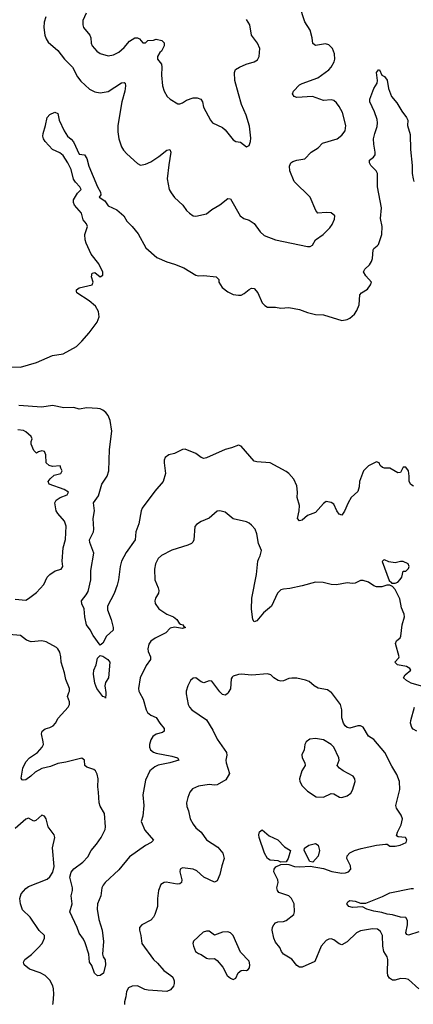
# Model space of a CAD drawing. Header units: inches. Extents: x 2001573 to 2220545, y 644482 to 846830.
# Tile 303 of 656: x 2043403 to 2046367, y 747653 to 755068. Entities that reach past the tile are written whole.
import ezdxf

# ---------------------------------------------------------------- set-up
doc = ezdxf.new("R2010")
doc.units = ezdxf.units.IN
doc.header["$MEASUREMENT"] = 0
doc.layers.add('C0744', color=7, linetype='Continuous')
doc.layers.add('C0745', color=7, linetype='Continuous')

msp = doc.modelspace()

# ---------------------------------------------------------------- linework, layer by layer
at = {"layer": 'C0744', "color": 5}
for points, elevation in [([(2044305, 750000), (2044332.8, 749950), (2044355, 749870), (2044366.4, 749850), (2044390, 749831), (2044432, 749812), (2044458.9, 749770), (2044492.3, 749730), (2044491.6, 749710), (2044479.2, 749700.8), (2044430, 749686.8), (2044404.6, 749670), (2044390, 749645.4), (2044380.9, 749610), (2044380.1, 749590), (2044387.2, 749570), (2044410, 749551.8), (2044430, 749544.5), (2044550, 749522), (2044590.5, 749510), (2044600.7, 749490), (2044533, 749470), (2044447.2, 749452.8), (2044419.9, 749440.1), (2044383.8, 749410), (2044350, 749340.5), (2044330.8, 749230), (2044336.8, 749150), (2044330.4, 749070), (2044317.4, 749030), (2044345, 748965), (2044411.4, 748888.6), (2044393.4, 748870), (2044350, 748847.9), (2044230, 748762.2), (2044150, 748665.4), (2044047.3, 748570), (2044030.7, 748550), (2044022, 748530), (2044014, 748470), (2043990.3, 748410), (2043986.4, 748370), (2044000.3, 748290), (2044023.6, 748210), (2044034.8, 748125.2), (2044027.7, 748030), (2044033, 748010), (2044046.9, 747986.9), (2044050.3, 747950.3), (2044033.7, 747886.3), (2044010, 747869), (2043990, 747866), (2043967.2, 747887.2), (2043945.2, 747945.2), (2043929.6, 747970), (2043923, 748030), (2043895.7, 748115.7), (2043882.9, 748142.9), (2043850, 748189.5), (2043836.3, 748230), (2043779.6, 748350), (2043797.7, 748410), (2043789.8, 748470), (2043800.3, 748510), (2043800.7, 748530), (2043780.3, 748610), (2043790, 748648.4), (2043810, 748672.8), (2043877.5, 748722.5), (2043916, 748764), (2043941.8, 748810), (2043982, 748858), (2044016.5, 748910), (2044046.4, 748970), (2044049.7, 748990), (2044040.7, 749090), (2044010, 749143.7), (2044001, 749170), (2043997.7, 749250), (2043991.1, 749290), (2043994, 749350), (2043985.9, 749385.9), (2043973.3, 749410), (2043960.4, 749420.4), (2043910, 749438.4), (2043892.7, 749450), (2043891.7, 749491.7), (2043870, 749505.2), (2043750, 749475.9), (2043690, 749466.8), (2043635.7, 749444.3), (2043570, 749427.7), (2043519, 749401), (2043488.2, 749370), (2043450, 749342.4), (2043430, 749339.5), (2043422.4, 749342.4), (2043415.1, 749355.1), (2043426.8, 749430), (2043450, 749478.7), (2043476.3, 749510), (2043536.3, 749550), (2043573.6, 749590), (2043581.3, 749610), (2043581.1, 749630), (2043566.2, 749690), (2043571.3, 749710), (2043594, 749726), (2043630, 749736.3), (2043655.3, 749750), (2043673.2, 749770), (2043693.3, 749806.7), (2043768.7, 749890), (2043779.3, 749910), (2043778, 749930), (2043762.9, 749970), (2043773.6, 750000)], 340), ([(2044051, 750000), (2044052.7, 749987.3), (2044050, 749958), (2044046, 749966), (2044030, 749969.5), (2044007.5, 750000)], 320), ([(2044657, 750000), (2044657, 749990), (2044672.4, 749910), (2044681.3, 749890), (2044699.1, 749870), (2044810, 749794), (2044856.7, 749716.7), (2044890, 749650.4), (2044959.3, 749550), (2044962, 749530), (2044955.2, 749490), (2044957.7, 749470), (2044982.8, 749390), (2044955.9, 749344.1), (2044890, 749306.3), (2044870, 749303.6), (2044830, 749307.8), (2044750, 749296), (2044704.1, 749275.9), (2044684.2, 749250), (2044668.7, 749210), (2044659.5, 749170), (2044661.4, 749141.4), (2044674.9, 749110), (2044687.4, 749050), (2044708.6, 749008.6), (2044730, 748982.6), (2044770.3, 748950), (2044810.2, 748890.2), (2044895.6, 748835.6), (2044934, 748790), (2044942.4, 748750), (2044924.3, 748695.7), (2044911, 748630), (2044890, 748582.9), (2044870, 748573.6), (2044791, 748611), (2044737.3, 748657.3), (2044710, 748669.7), (2044630, 748679.6), (2044610.8, 748670), (2044608.7, 748650), (2044623.1, 748590), (2044621.6, 748570), (2044610, 748560.5), (2044590, 748557.7), (2044507.3, 748572.7), (2044490, 748569.7), (2044466.2, 748553.8), (2044448.7, 748508.7), (2044441.7, 748450), (2044440.9, 748390), (2044420.3, 748330), (2044410.3, 748310), (2044390, 748285.6), (2044324, 748250), (2044306.4, 748230), (2044306, 748210), (2044316.4, 748170), (2044322.4, 748110), (2044410, 747990.3), (2044441.7, 747961.7), (2044488.2, 747908.2), (2044542.3, 747870), (2044555.7, 747855.7), (2044566.4, 747830), (2044567.5, 747810), (2044561.2, 747790), (2044538.7, 747761.3), (2044510, 747748.9), (2044370, 747758.2), (2044344.6, 747764.6), (2044289.1, 747790.9), (2044250, 747789.7), (2044223.6, 747776.4), (2044207.6, 747750), (2044202.7, 747710), (2044191.7, 747670), (2044191.7, 747650)], 360), ([(2044974.2, 750000), (2044970, 749992.3), (2044950, 749979.5), (2044930, 749986.6), (2044916.6, 750000)], 360), ([(2046408.3, 747770), (2046330, 747840.5), (2046310, 747845.4), (2046270, 747845.7), (2046230, 747835.4), (2046210, 747835.4), (2046187.3, 747850), (2046176.5, 747870), (2046171.8, 747891.8), (2046175, 747990), (2046169.9, 748010), (2046146.3, 748050), (2046138.4, 748090), (2046136.4, 748170), (2046121.4, 748201.4), (2046097.2, 748217.2), (2046058.8, 748221.2), (2045970, 748206.2), (2045940.3, 748190), (2045870, 748122.6), (2045830, 748101.1), (2045810, 748108.3), (2045770, 748138.2), (2045750, 748146), (2045730, 748144.1), (2045710, 748131.9), (2045672.6, 748090), (2045625.2, 747974.7), (2045530, 747932.1), (2045510, 747933.3), (2045490, 747945.4), (2045452.2, 747992.2), (2045389.7, 748029.7), (2045375.1, 748050), (2045361.6, 748081.6), (2045330, 748121.6), (2045316.8, 748150), (2045304.2, 748210), (2045307.5, 748232.5), (2045316.3, 748250), (2045330, 748264.9), (2045347.3, 748272.8), (2045390, 748276.5), (2045410, 748284.9), (2045466.6, 748330), (2045473.3, 748350), (2045469.7, 748410), (2045451, 748450), (2045429.3, 748470), (2045355.4, 748495.4), (2045344.2, 748510), (2045339.7, 748530), (2045349.7, 748570), (2045346.9, 748590), (2045317.4, 748650), (2045318.4, 748670), (2045332.8, 748687.2), (2045370, 748705.5), (2045410, 748708.9), (2045430, 748706), (2045472, 748690), (2045512.4, 748687.6), (2045590, 748692), (2045690, 748674.9), (2045753.3, 748653.3), (2045830, 748640.9), (2045856.6, 748643.4), (2045879.3, 748650), (2045895.8, 748670), (2045895.1, 748695.1), (2045867.8, 748750), (2045870, 748771), (2045890, 748794.4), (2045924, 748810), (2045974.9, 748825.1), (2046090.3, 748850.3), (2046159.1, 748859.1), (2046170, 748858), (2046190, 748844.7), (2046230, 748844), (2046269.1, 748850.9), (2046313.2, 748870), (2046319, 748890), (2046308.9, 748908.9), (2046253.2, 748913.2), (2046242, 748922), (2046248, 748950), (2046276.7, 749003.3), (2046286.3, 749050), (2046276, 749076.1), (2046241, 749130), (2046236.9, 749150), (2046265.6, 749270), (2046263.1, 749330), (2046244.4, 749384.4), (2046206.1, 749446.1), (2046154, 749550), (2046070, 749647), (2046030, 749672.7), (2045990, 749739.3), (2045970, 749749.4), (2045950, 749749.4), (2045890, 749733.3), (2045870, 749736.3), (2045853.6, 749750), (2045841.1, 749770), (2045828.9, 749808.9), (2045828.4, 749870), (2045819.8, 749910), (2045750.3, 750000)], 360), ([(2046394, 749710), (2046365.7, 749725.7), (2046356.9, 749736.9), (2046346.6, 749770), (2046348, 749790), (2046377, 749890)], 340), ([(2043652.3, 747650), (2043655.6, 747664.4), (2043660.5, 747730), (2043658.3, 747770), (2043652.2, 747792.2), (2043630, 747835.1), (2043595.1, 747870), (2043558, 747890), (2043478, 747918), (2043437.6, 747950), (2043433, 747970), (2043441.6, 747990), (2043493.2, 748026.8), (2043542.6, 748077.4), (2043571.6, 748110), (2043591.1, 748151.1), (2043589.4, 748170), (2043550, 748209.5), (2043482.3, 748310), (2043424.5, 748364.5), (2043408.8, 748408.8), (2043403.4, 748450), (2043415, 748485), (2043450, 748524.4), (2043470, 748538.9), (2043610, 748595.3), (2043630, 748612.4), (2043653.4, 748646.6), (2043662, 748690), (2043649.7, 748830), (2043667.6, 748910), (2043663.6, 748930), (2043617.6, 748990), (2043603.6, 749050), (2043590, 749069.4), (2043570, 749077.6), (2043524.4, 749035.6), (2043510, 749032), (2043470, 749055.1), (2043450, 749047.6), (2043370, 748976.9)], 360), ([(2046410, 748199.6), (2046330, 748174), (2046319.5, 748179.5), (2046311.6, 748191.6), (2046324.2, 748250), (2046324.5, 748284.5), (2046310, 748306.3), (2046270, 748308.2), (2046210, 748326.6), (2046170, 748330.6), (2046130, 748344.3), (2046070, 748354), (2046017.2, 748370), (2045985.4, 748385.4), (2045910, 748380.5), (2045880.9, 748390), (2045867, 748410), (2045874.5, 748425.5), (2045890, 748434), (2045930.3, 748430.3), (2045970, 748415.5), (2046010, 748415.5), (2046135.2, 748464.8), (2046190, 748493.1), (2046350, 748525.3), (2046370, 748523.7)], 340)]:
    msp.add_lwpolyline(points, dxfattribs=dict(at, elevation=elevation))
for points, elevation in [([(2045630, 749653.7), (2045587.3, 749650), (2045560.7, 749630), (2045551, 749610), (2045546, 749570), (2045528, 749532), (2045530.7, 749510), (2045550.7, 749470), (2045553.4, 749450), (2045528.2, 749410), (2045510.4, 749350), (2045513, 749330), (2045530, 749299.1), (2045570, 749257.1), (2045634.9, 749214.9), (2045690, 749212.4), (2045750, 749239.3), (2045770, 749238), (2045812.5, 749212.5), (2045830, 749210.4), (2045870, 749223), (2045896.6, 749243.4), (2045910, 749264.7), (2045929.6, 749330), (2045926, 749350), (2045913.3, 749370), (2045839.7, 749410), (2045811.3, 749430), (2045794, 749450), (2045809.5, 749490.5), (2045806, 749510), (2045769.5, 749590), (2045749.6, 749610), (2045690, 749644.4)], 380), ([(2045370, 748722), (2045350, 748733.2), (2045290, 748739.3), (2045270, 748749.4), (2045247.8, 748790), (2045206, 748910), (2045204.5, 748930), (2045210, 748951.3), (2045230, 748966), (2045282.4, 748922.4), (2045347.3, 748890), (2045397.5, 748837.5), (2045442, 748810), (2045426, 748750), (2045410, 748726)], 360), ([(2045610, 748722), (2045589.1, 748729.1), (2045546, 748810), (2045547.3, 748827.3), (2045581.2, 748850), (2045630, 748863.8), (2045651.4, 748851.4), (2045661.3, 748810), (2045650, 748769)], 360), ([(2044810, 748204.4), (2044784.8, 748195.2), (2044710.9, 748129.1), (2044706.8, 748110), (2044710.8, 748090), (2044726.8, 748050), (2044750, 748034), (2044770, 748028.2), (2044810, 748000.4), (2044830, 747994.9), (2044870, 747996.3), (2044890, 747981.6), (2044933.5, 747933.5), (2044964.9, 747870), (2044990, 747848.8), (2045010, 747839.1), (2045029.6, 747850.4), (2045049.5, 747890), (2045070, 747907.3), (2045090, 747910.8), (2045110, 747906.8), (2045124.1, 747915.9), (2045133, 747927), (2045136.9, 747950), (2045130, 747977.2), (2045065.1, 748045.1), (2045010.9, 748170.9), (2044990.9, 748190.9), (2044970, 748197.7), (2044930, 748195.6), (2044870, 748173.3), (2044830, 748203)], 380)]:
    msp.add_lwpolyline(points, close=True, dxfattribs=dict(at, elevation=elevation))
at = {"layer": 'C0745', "color": 5}
for points, elevation in [([(2043598.9, 755090), (2043587.2, 755050), (2043584.2, 755010), (2043591.8, 754951.8), (2043602.6, 754922.6), (2043618.3, 754898.3), (2043690, 754835.8), (2043741.7, 754770), (2043799.6, 754710), (2043837.3, 754637.3), (2043863.6, 754603.6), (2043930, 754543.7), (2043970, 754524.9), (2044010, 754515.8), (2044070, 754526.5), (2044170, 754591.4), (2044190, 754594.9), (2044196.3, 754590), (2044200.3, 754570), (2044195.8, 754530), (2044172.2, 754450), (2044142.4, 754270), (2044142, 754222), (2044148.8, 754170), (2044168.8, 754110), (2044184.3, 754084.3), (2044210, 754057.1), (2044290, 753984.9), (2044313, 753973), (2044350, 753978.7), (2044390, 753998), (2044450, 754036.5), (2044510, 754086.4), (2044534, 754090), (2044541.3, 754070), (2044525.2, 753974.8), (2044514.9, 753870), (2044528.5, 753790), (2044542.7, 753762.8), (2044568.9, 753728.9), (2044632.1, 753672.1), (2044658.8, 753630), (2044682.8, 753610), (2044710, 753590.6), (2044730, 753588.4), (2044810, 753604.9), (2044850, 753639.3), (2044910, 753673.7), (2044970, 753721.6), (2044990, 753718), (2045063, 753590), (2045090, 753570.4), (2045130, 753559.1), (2045170, 753532.4), (2045212.9, 753470), (2045243.2, 753443.2), (2045330, 753410.2), (2045570, 753359.3), (2045590, 753360.7), (2045609.4, 753370.6), (2045629.7, 753410.4), (2045688.7, 753450), (2045738.6, 753501.4), (2045755.5, 753524.5), (2045775.1, 753564.9), (2045776, 753590), (2045750, 753613), (2045710, 753615.1), (2045649.4, 753610), (2045634, 753630), (2045591.6, 753730), (2045469.7, 753850), (2045438.7, 753930), (2045434.2, 753965.8), (2045445.2, 753990), (2045459.5, 754000.5), (2045489.6, 754010.4), (2045550, 754018.8), (2045599, 754070), (2045650, 754103.8), (2045682.8, 754137.2), (2045792.7, 754170), (2045830, 754199.3), (2045853.3, 754230), (2045860.4, 754270), (2045834.6, 754370), (2045810, 754415.1), (2045790, 754441.6), (2045770, 754458.7), (2045750, 754464.7), (2045690, 754459.2), (2045608.7, 754488.7), (2045490, 754482), (2045469.4, 754490), (2045458.7, 754510), (2045466, 754530), (2045510, 754576.9), (2045530, 754588), (2045649.6, 754630), (2045731.3, 754690), (2045750, 754710.4), (2045771, 754750), (2045776, 754770), (2045774.2, 754810), (2045758, 754850), (2045730, 754878.7), (2045705.8, 754885.8), (2045630, 754873.6), (2045610, 754889.4), (2045606, 754930), (2045589.8, 754990), (2045550.7, 755050.7), (2045510, 755174.5)], 340), ([(2043904.2, 755115.8), (2043878, 755062), (2043877.4, 755030), (2043883.6, 755010), (2043930.4, 754950), (2043939.3, 754930), (2043940.5, 754890), (2043948.2, 754870), (2043983.8, 754830), (2044010, 754812.2), (2044070, 754794.9), (2044110, 754802.6), (2044150, 754824.2), (2044190, 754857.6), (2044230, 754905.3), (2044270, 754930.5), (2044291, 754931), (2044304.7, 754924.7), (2044330, 754894), (2044350, 754894), (2044368.4, 754911.6), (2044410, 754914), (2044430, 754922), (2044474, 754910), (2044490, 754894), (2044491.3, 754870), (2044471.3, 754830), (2044459.6, 754820.4), (2044442, 754790), (2044442, 754770), (2044470, 754732), (2044473.7, 754710), (2044470.3, 754650), (2044478.4, 754570), (2044490.6, 754530), (2044514.8, 754490), (2044536, 754470), (2044594.4, 754434.4), (2044610, 754434), (2044630, 754440.7), (2044659.4, 754460.6), (2044710, 754480.2), (2044740.2, 754480.2), (2044767.7, 754470), (2044778.7, 754450), (2044787.9, 754407.9), (2044840.7, 754310), (2044856, 754290), (2044930, 754255.5), (2044950, 754238), (2045010, 754163), (2045030, 754150.6), (2045065.2, 754145.2), (2045110, 754110.8), (2045130, 754121), (2045140.7, 754150), (2045143.3, 754176.7), (2045133.8, 754266.2), (2045108.2, 754350), (2045072.6, 754430), (2045049.8, 754510), (2045023.6, 754610), (2045020.9, 754670), (2045027.9, 754692.1), (2045059.3, 754710), (2045107.5, 754732.5), (2045169.6, 754750.4), (2045194.9, 754765.1), (2045206, 754790), (2045212.3, 754850), (2045194.5, 754890), (2045148.3, 754950), (2045135.1, 755030), (2045110, 755068)], 360), ([(2043330, 752453.4), (2043409.3, 752450.7), (2043530, 752487.3), (2043650, 752538.8), (2043730, 752550.8), (2043830, 752607.3), (2043870, 752646.8), (2043926.6, 752710), (2043987, 752790), (2044001.6, 752830), (2043995.6, 752870), (2043974, 752910), (2043925.6, 752950), (2043834.5, 753010), (2043830, 753022), (2043830, 753032.4), (2043850, 753048.4), (2043949.2, 753070.8), (2043957.2, 753090), (2043944.5, 753130), (2043950, 753158), (2043970, 753164.7), (2044010, 753132), (2044030, 753144.7), (2044030, 753166), (2043998.7, 753230), (2043942.3, 753302.3), (2043904.4, 753384.4), (2043897.4, 753410), (2043894.5, 753450), (2043914, 753510), (2043906, 753530), (2043881.3, 753561.3), (2043867.6, 753610), (2043816.2, 753670), (2043809.5, 753690), (2043809.3, 753710), (2043839.5, 753760.5), (2043866, 753790), (2043857, 753810), (2043823.1, 753843.1), (2043807.7, 753867.7), (2043790, 753939), (2043765.1, 753990), (2043730, 754045.2), (2043704.2, 754064.2), (2043649.6, 754090), (2043594, 754150), (2043582.8, 754170), (2043577.8, 754190), (2043579.8, 754210), (2043598, 754270), (2043610, 754332), (2043630, 754354), (2043668.7, 754371.3), (2043690, 754362), (2043701, 754310), (2043738, 754230), (2043762.8, 754190), (2043790, 754168.4), (2043807.4, 754147.4), (2043850, 754054.8), (2043890, 754051), (2043910, 754022), (2043923.9, 753963.9), (2043987.9, 753807.9), (2044011.6, 753768.4), (2044014, 753750), (2044002, 753730), (2044043.5, 753703.5), (2044070, 753664.9), (2044135.1, 753635.1), (2044186.8, 753590), (2044210.5, 753550.5), (2044250, 753511), (2044295.1, 753455.1), (2044352.4, 753350), (2044435.6, 753275.6), (2044510, 753243.7), (2044570, 753227), (2044639.3, 753199.3), (2044730, 753144.4), (2044750, 753138.4), (2044790, 753140.4), (2044882, 753130), (2044902.8, 753110), (2044904, 753090), (2044927.7, 753050), (2044970, 753019.1), (2045010, 752998), (2045050, 752992.2), (2045070, 752994), (2045094.3, 753005.7), (2045130, 753035.5), (2045150, 753045.5), (2045170, 753043), (2045195.3, 753010), (2045230, 752934.8), (2045250, 752914.8), (2045270, 752902.8), (2045330, 752902), (2045370, 752895.5), (2045430, 752899.5), (2045470, 752893.7), (2045510, 752885.5), (2045570, 752863), (2045630, 752848.2), (2045690, 752846), (2045830, 752803.1), (2045869.6, 752810.4), (2045890, 752819.1), (2045925.2, 752850), (2045943.3, 752876.7), (2045958.7, 752921.3), (2045964.7, 752995.3), (2045976, 753010), (2046022.3, 753037.7), (2046045.6, 753070), (2046053.6, 753090), (2046010, 753138), (2045991.5, 753170), (2046002.9, 753190), (2046037.6, 753222.4), (2046053.6, 753246.4), (2046060.6, 753270), (2046065.8, 753334.2), (2046070, 753344), (2046096.1, 753363.9), (2046104.2, 753375.8), (2046131.3, 753450), (2046133.7, 753510), (2046119.2, 753570), (2046128.7, 753650), (2046097, 753810), (2046097.1, 753910), (2046087.7, 753930), (2046048, 753970), (2046036.2, 753990), (2046038, 754010), (2046067.9, 754032.1), (2046079.5, 754050), (2046081.3, 754070), (2046069.8, 754129.8), (2046068.2, 754170), (2046076.5, 754210), (2046096.1, 754263.9), (2046098.5, 754290), (2046095.2, 754315.2), (2046073.9, 754373.9), (2046038.9, 754450), (2046040.5, 754470), (2046069.2, 754550), (2046094, 754590), (2046098, 754610), (2046089.1, 754670.9), (2046106, 754690), (2046109.1, 754690.9), (2046112, 754690), (2046130.9, 754650.9), (2046150, 754641), (2046170, 754611.3), (2046179.3, 754550), (2046204, 754490), (2046242.5, 754442.5), (2046279.9, 754379.9), (2046317.1, 754330), (2046325.5, 754310), (2046324.4, 754270), (2046343.4, 754203.4), (2046346.7, 754090), (2046358.5, 753970), (2046358.5, 753910), (2046366, 753870), (2046372, 753850)], 320), ([(2046370, 751555.3), (2046347.5, 751567.5), (2046335.1, 751590), (2046337, 751630), (2046331.8, 751670), (2046310, 751697.2), (2046290, 751698), (2046270, 751658), (2046250, 751654), (2046190, 751689.5), (2046150, 751689.4), (2046134.5, 751694.5), (2046117.2, 751710), (2046109.3, 751729.3), (2046090, 751737.2), (2046030, 751707.7), (2045993.2, 751670), (2045962.2, 751590), (2045959.3, 751550), (2045950, 751514.5), (2045899.5, 751470), (2045876.5, 751430), (2045850, 751365.2), (2045830, 751336), (2045810, 751342.7), (2045791.8, 751370), (2045770, 751418), (2045750, 751431.5), (2045710, 751438), (2045690, 751425.2), (2045630, 751357.4), (2045570, 751334), (2045530, 751298), (2045510, 751293.6), (2045495.1, 751310), (2045507.5, 751370), (2045509.9, 751409.9), (2045492.3, 751470), (2045496.4, 751510), (2045490, 751557.2), (2045468.1, 751608.1), (2045430, 751649.6), (2045410, 751664.2), (2045290, 751731.1), (2045190, 751738.3), (2045170, 751744), (2045070, 751855.1), (2045050, 751864.7), (2044997.1, 751842.9), (2044950, 751829.9), (2044810, 751767.8), (2044790, 751764.2), (2044769.8, 751769.8), (2044730, 751800.3), (2044650, 751833.4), (2044630, 751831), (2044570, 751799.9), (2044527.3, 751790), (2044499.5, 751770), (2044492, 751750), (2044491.7, 751730), (2044500.9, 751650), (2044483.1, 751590), (2044421.7, 751518.3), (2044326.4, 751390), (2044318.7, 751370), (2044300.3, 751270), (2044278.9, 751210), (2044272.9, 751150), (2044204.5, 751055.5), (2044170.2, 750989.8), (2044158.8, 750950), (2044147.9, 750850), (2044136.9, 750810), (2044114.1, 750745.9), (2044064.2, 750650), (2044063.5, 750623.5), (2044091.3, 750550), (2044108.2, 750490), (2044107.7, 750470), (2044055.7, 750424.3), (2044030, 750371.3), (2044010, 750358.5), (2043955.3, 750430), (2043933.4, 750473.4), (2043906, 750510), (2043892.8, 750570), (2043889.8, 750630), (2043870, 750669.5), (2043869, 750690), (2043904.7, 750735.3), (2043919, 750761), (2043938.5, 750850), (2043939.8, 750920.2), (2043960.9, 751050), (2043931.3, 751130), (2043929.9, 751150), (2043958.1, 751210), (2043962.4, 751230), (2043957.1, 751310), (2043967.1, 751370), (2043959.2, 751430), (2043996.9, 751483.1), (2044020.8, 751570), (2044062.6, 751630), (2044073.6, 751670), (2044078.9, 751830), (2044096.3, 751970), (2044084.1, 752050), (2044070, 752086.8), (2044050.7, 752110.7), (2044030, 752127.2), (2044010, 752137), (2043990, 752139.5), (2043910, 752143.9), (2043850, 752134.6), (2043810, 752147.3), (2043734.4, 752145.6), (2043650, 752161.9), (2043570, 752148.8), (2043397.7, 752162.3)], 320), ([(2043370, 750703.1), (2043450, 750696.4), (2043470, 750708.4), (2043530, 750753), (2043585.7, 750814.3), (2043611.2, 750870), (2043629.7, 750890), (2043670, 750917.3), (2043714.5, 750930), (2043727.3, 750950), (2043724, 750990), (2043729.7, 751090.3), (2043747.7, 751152.3), (2043753.5, 751253.5), (2043741, 751290), (2043689.6, 751350), (2043678.4, 751370), (2043667.8, 751430), (2043678.7, 751450), (2043707.6, 751470), (2043759.5, 751490), (2043771.6, 751510), (2043737.6, 751530), (2043624.5, 751570), (2043617, 751590), (2043632, 751610), (2043662.8, 751637.2), (2043712.3, 751650), (2043723.7, 751670), (2043712.3, 751690), (2043708.4, 751708.4), (2043650, 751702), (2043626, 751710), (2043602.7, 751730), (2043599.5, 751790), (2043590, 751815.1), (2043570, 751822), (2043545.5, 751814.5), (2043530, 751802), (2043510, 751824), (2043489.3, 751870), (2043489.2, 751890), (2043497.2, 751910), (2043489.2, 751930), (2043450, 751963.7), (2043432.9, 751972.9), (2043390, 751978)], 340), ([(2046427.8, 750047.8), (2046350, 750071.5), (2046316, 750090), (2046293.2, 750110), (2046305.4, 750134.6), (2046349, 750170), (2046341.2, 750181.2), (2046316.5, 750196.5), (2046248, 750210), (2046229.2, 750230), (2046259, 750261), (2046262, 750270), (2046232.3, 750370), (2046241.2, 750390), (2046268.1, 750411.9), (2046274.5, 750425.5), (2046282.7, 750510), (2046300.7, 750570), (2046299.3, 750590), (2046279.6, 750639.6), (2046267, 750707), (2046230, 750775.3), (2046210, 750798), (2046190, 750808.7), (2046168.9, 750808.9), (2046130, 750797.2), (2046090, 750796), (2046070, 750803.7), (2046030, 750831.8), (2045990, 750845.1), (2045970, 750845.1), (2045930, 750825.1), (2045910, 750820.7), (2045870, 750826), (2045787.7, 750812.3), (2045750, 750814), (2045688.2, 750828.2), (2045630, 750831.1), (2045530, 750802.9), (2045437, 750783), (2045390, 750778.6), (2045370, 750772.8), (2045345.2, 750750), (2045300.2, 750650), (2045239, 750601), (2045190, 750541.6), (2045170, 750532.7), (2045159.6, 750550), (2045150, 750628), (2045152.1, 750710), (2045187.3, 750890), (2045197.7, 750990), (2045203, 751010), (2045215.1, 751030), (2045222.9, 751070), (2045202.3, 751122.2), (2045190, 751195.3), (2045177, 751230), (2045150, 751262), (2045130, 751276), (2045110, 751286), (2045010, 751309.4), (2044950, 751359.3), (2044910.7, 751369.3), (2044890, 751366), (2044830, 751312.7), (2044770.5, 751289.5), (2044733.7, 751266.3), (2044722.8, 751250), (2044715.5, 751150), (2044708.1, 751131.9), (2044698, 751122), (2044670.6, 751109.4), (2044550, 751073), (2044470, 751031.6), (2044446.7, 751010), (2044425.7, 750970), (2044419.5, 750930), (2044420.3, 750850), (2044446.9, 750790), (2044450.2, 750770), (2044447.6, 750750), (2044425.5, 750710), (2044421.6, 750690), (2044423.8, 750670), (2044450.4, 750630), (2044510, 750590.4), (2044561, 750570), (2044586, 750550), (2044603.5, 750523.5), (2044614.4, 750514.4), (2044631.3, 750510), (2044638, 750498), (2044651, 750490), (2044630, 750484), (2044570, 750494), (2044535.3, 750484.7), (2044504, 750450), (2044424, 750410), (2044391.7, 750388.3), (2044375.1, 750364.9), (2044368.5, 750330), (2044371.8, 750310), (2044388.7, 750270), (2044387, 750250), (2044356, 750204), (2044310.3, 750110), (2044297, 750030), (2044299.5, 750010), (2044305, 750000)], 340), ([(2043773.6, 750000), (2043777.2, 750010), (2043777.2, 750030), (2043750, 750098), (2043740.5, 750150), (2043716.4, 750230), (2043713.3, 750270), (2043704.4, 750304.4), (2043690.9, 750330.9), (2043680.1, 750340.1), (2043602.6, 750382.6), (2043570, 750389.7), (2043490, 750381.7), (2043455.6, 750395.6), (2043408.9, 750428.9), (2043322.8, 750437.2)], 340), ([(2044007.5, 750000), (2043985.3, 750030), (2043968.7, 750070), (2043959.8, 750139.7), (2043961.4, 750170), (2043979.8, 750210), (2043990, 750260.5), (2044010, 750279.2), (2044030, 750274.2), (2044067.3, 750250), (2044082, 750230), (2044070.7, 750110), (2044050, 750075.3), (2044044.4, 750050), (2044051, 750000)], 320), ([(2045750.3, 750000), (2045750, 750000.4), (2045721.7, 750021.7), (2045650, 750033), (2045621.1, 750050), (2045582.8, 750082.8), (2045554.3, 750094.3), (2045490, 750108.9), (2045451.3, 750108.7), (2045430, 750106), (2045390, 750087.6), (2045370, 750086.6), (2045349.3, 750090), (2045317, 750110), (2045294.3, 750134.3), (2045270, 750140.9), (2045150.4, 750130.4), (2045070, 750139.6), (2045050, 750137.2), (2045010, 750124), (2045002.5, 750117.5), (2044996.3, 750103.7), (2044990, 750029.2), (2044974.2, 750000)], 360), ([(2044916.6, 750000), (2044910, 750006.6), (2044850, 750085.2), (2044830, 750089.3), (2044790, 750074.5), (2044770, 750080.9), (2044730, 750112.4), (2044710, 750109.5), (2044690, 750092), (2044668.7, 750050), (2044657, 750010), (2044657, 750000)], 360)]:
    msp.add_lwpolyline(points, dxfattribs=dict(at, elevation=elevation))
at = {"layer": 'C0745', "color": 5, "elevation": 340}
msp.add_lwpolyline([(2046150, 750999), (2046143.5, 750996.5), (2046132.7, 750987.3), (2046184.9, 750844.9), (2046202, 750830), (2046203.6, 750823.6), (2046230, 750824.7), (2046250, 750831.3), (2046269.3, 750850.7), (2046282, 750870), (2046290, 750914), (2046310, 750914), (2046330, 750934), (2046335.3, 750950), (2046328, 750970), (2046290, 750988), (2046270, 750988), (2046230, 750977.2), (2046184.1, 750984.1)], close=True, dxfattribs=at)

doc.saveas('drawing.dxf')
